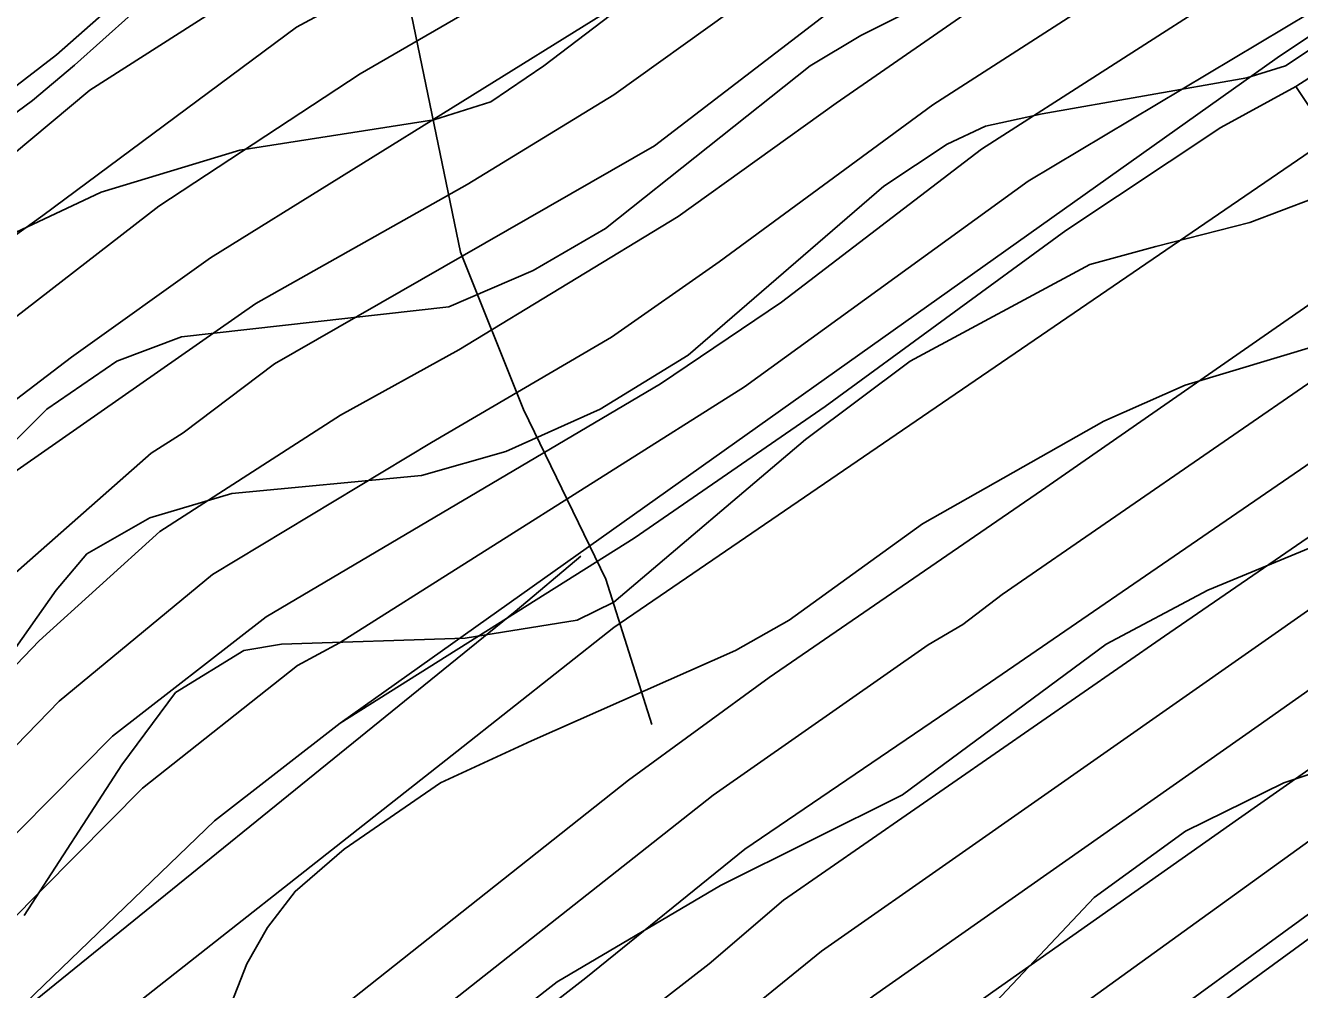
# Model space of a CAD drawing. Extents: x -510989 to -501240, y -1184665 to -1176089.
# Drawn here: x -504423.1 to -504211.6, y -1181160.3 to -1181000.3 of the extents above; entities that cross this region are included whole.
import ezdxf

# ---------------------------------------------------------------- set-up
doc = ezdxf.new("R2010")
doc.units = 0
for name, color, linetype in [('NAVRH_interakcni_prvky', 7, 'Continuous'), ('orna_puda', 7, 'Continuous'), ('ostatni_plocha_x_draha', 7, 'Continuous'), ('ostatni_plocha_x_neplodna_puda', 7, 'Continuous'), ('ostatni_plocha_x_ostatni_komunikace', 7, 'Continuous'), ('STAV_vyrazne_udolnice', 7, 'Continuous'), ('STAV_zaplavove_uzemi', 7, 'Continuous'), ('trvaly_travni_porost', 7, 'Continuous'), ('vrstevnice_01', 7, 'Continuous'), ('vrstevnice_02', 7, 'Continuous')]:
    doc.layers.add(name, color=color, linetype=linetype)

msp = doc.modelspace()

# ---------------------------------------------------------------- linework, layer by layer
at = {"layer": 'NAVRH_interakcni_prvky'}
msp.add_lwpolyline([(-504526.74, -1181247.35), (-504341.78, -1181097.56), (-504330.86, -1181088.36)], dxfattribs=at)
at = {"layer": 'orna_puda'}
for points in [[(-504206.51, -1181018.94), (-504212.17, -1181010.46), (-504210.01, -1181009.08)], [(-504174.08, -1181125.62), (-504298.12, -1181216.14)], [(-504257.9, -1181182.63), (-504192.3, -1181134.85)]]:
    msp.add_lwpolyline(points, dxfattribs=at)
for points in [[(-504212.17, -1181010.46), (-504206.51, -1181018.94), (-504325.38, -1181100.23), (-504351.46, -1181120.76), (-504415.72, -1181171.33), (-504423.02, -1181162.44), (-504391.68, -1181132.29), (-504370.81, -1181116.07), (-504322.04, -1181085.38), (-504290.33, -1181063.53), (-504250.37, -1181034.35), (-504224.66, -1181017.25)], [(-504189, -1181045.17), (-504260.95, -1181094.73), (-504267.49, -1181099.73), (-504273.22, -1181103.09), (-504308.9, -1181128.02), (-504378.11, -1181182.64), (-504395.37, -1181196.13), (-504401.97, -1181188.09), (-504322.99, -1181125.52), (-504299.64, -1181108.5), (-504254.39, -1181077.49), (-504194.99, -1181036.21)], [(-504182.84, -1181054.4), (-504262.9, -1181109.26), (-504303.66, -1181136.97), (-504330.04, -1181158.33), (-504388.85, -1181204.07), (-504395.37, -1181196.13), (-504378.11, -1181182.64), (-504308.9, -1181128.02), (-504273.22, -1181103.09), (-504267.49, -1181099.73), (-504260.95, -1181094.73), (-504189, -1181045.17)], [(-504177.29, -1181062.72), (-504234.01, -1181101.67), (-504297.26, -1181145.44), (-504309.59, -1181156.01), (-504349.84, -1181187.26), (-504381.92, -1181212.52), (-504388.85, -1181204.07), (-504330.04, -1181158.33), (-504303.66, -1181136.97), (-504262.9, -1181109.26), (-504182.84, -1181054.4)], [(-504172, -1181070.65), (-504267.53, -1181137.55), (-504290.94, -1181153.91), (-504309.46, -1181168.94), (-504375.33, -1181220.55), (-504381.92, -1181212.52), (-504349.84, -1181187.26), (-504309.59, -1181156.01), (-504297.26, -1181145.44), (-504234.01, -1181101.67), (-504177.29, -1181062.72)], [(-504166.05, -1181079.57), (-504218.45, -1181116.54), (-504282.32, -1181161.35), (-504312.97, -1181185.37), (-504352.34, -1181215.74), (-504368.79, -1181228.59), (-504375.33, -1181220.55), (-504309.46, -1181168.94), (-504290.94, -1181153.91), (-504267.53, -1181137.55), (-504172, -1181070.65)], [(-504159.98, -1181088.66), (-504221.72, -1181131.97), (-504262.48, -1181160.66), (-504279.84, -1181173.06), (-504345.27, -1181224.04), (-504361.8, -1181237.04), (-504368.79, -1181228.59), (-504352.34, -1181215.74), (-504312.97, -1181185.37), (-504282.32, -1181161.35), (-504218.45, -1181116.54), (-504166.05, -1181079.57)], [(-504154.75, -1181096.5), (-504183.83, -1181117.2), (-504208.06, -1181134.23), (-504256.42, -1181169.11), (-504288.51, -1181192.9), (-504354.85, -1181245.3), (-504361.8, -1181237.04), (-504345.27, -1181224.04), (-504279.84, -1181173.06), (-504262.48, -1181160.66), (-504221.72, -1181131.97), (-504159.98, -1181088.66)], [(-504149.03, -1181105.07), (-504192.3, -1181134.85), (-504257.9, -1181182.63), (-504313.34, -1181223.97), (-504348.75, -1181252.94), (-504354.85, -1181245.3), (-504288.51, -1181192.9), (-504256.42, -1181169.11), (-504208.06, -1181134.23), (-504183.83, -1181117.2), (-504154.75, -1181096.5)]]:
    msp.add_lwpolyline(points, close=True, dxfattribs=at)
at = {"layer": 'ostatni_plocha_x_draha'}
msp.add_lwpolyline([(-504229.21, -1180863.23), (-504280.57, -1180895.07), (-504347.77, -1180945.57), (-504369.14, -1180962.17), (-504417.9, -1181005.18), (-504437.27, -1181020.06)], dxfattribs=at)
at = {"layer": 'ostatni_plocha_x_neplodna_puda'}
msp.add_lwpolyline([(-504035.54, -1180874.36), (-504086.99, -1180915.58), (-504120.74, -1180944.46), (-504125.81, -1180948.29), (-504130.27, -1180951.67), (-504179.53, -1180988.91), (-504202.07, -1181004.41), (-504210.01, -1181009.08), (-504212.17, -1181010.46), (-504224.66, -1181017.25), (-504250.37, -1181034.35), (-504290.33, -1181063.53), (-504322.04, -1181085.38), (-504370.81, -1181116.07), (-504215.27, -1181005.68), (-504181, -1180982.68), (-504108.33, -1180920.79), (-504078.99, -1180894.2), (-504062.82, -1180880.95)], dxfattribs=at)
at = {"layer": 'ostatni_plocha_x_ostatni_komunikace'}
for points in [[(-504549.16, -1181164.96), (-504538.4, -1181155.18), (-504529.84, -1181146.47), (-504523.05, -1181135.3), (-504514.34, -1181122.64), (-504506.01, -1181108.71), (-504504.87, -1181106.29), (-504497.98, -1181091.36), (-504485.94, -1181066.37), (-504482.41, -1181057.29), (-504471.63, -1181046.12), (-504464.53, -1181038.51), (-504437.27, -1181020.06), (-504417.9, -1181005.18), (-504369.14, -1180962.17), (-504347.77, -1180945.57), (-504280.57, -1180895.07), (-504229.21, -1180863.23)], [(-504228.06, -1180864.62), (-504277.9, -1180895.38), (-504284.13, -1180899.51), (-504344.29, -1180945.45), (-504367.87, -1180963.72), (-504367.91, -1180964.79), (-504414.93, -1181006.93), (-504421.92, -1181012.78), (-504433.21, -1181021.04), (-504448.81, -1181031.57), (-504467.58, -1181045.04), (-504482.51, -1181061.25), (-504490.09, -1181078.88), (-504501.98, -1181103.93), (-504509.24, -1181116.91), (-504514.85, -1181125.86), (-504524.54, -1181141.13), (-504521.66, -1181142.49), (-504536.94, -1181159.12), (-504573.87, -1181188.07)]]:
    msp.add_lwpolyline(points, dxfattribs=at)
at = {"layer": 'STAV_vyrazne_udolnice'}
msp.add_lwpolyline([(-504359.67, -1180995.36), (-504350.83, -1181037.94), (-504340.38, -1181064.05), (-504326.72, -1181092.18), (-504319.08, -1181116.28)], dxfattribs=at)
at = {"layer": 'STAV_zaplavove_uzemi'}
for points in [[(-503691.1, -1180709.63), (-503698.14, -1180689.92), (-503726.29, -1180661.77), (-503758.67, -1180635.02), (-503793.87, -1180613.9), (-503848.78, -1180591.37), (-503885.38, -1180575.88), (-503937.22, -1180564.11), (-503952.58, -1180564.11), (-503964.1, -1180580.75), (-503962.82, -1180602.51), (-503964.1, -1180625.54), (-503990.97, -1180635.78), (-504028.09, -1180635.78), (-504080.57, -1180656.26), (-504118.96, -1180675.46), (-504153.52, -1180702.34), (-504177.84, -1180745.85), (-504193.2, -1180768.89), (-504226.47, -1180789.37), (-504318.63, -1180820.09), (-504383.9, -1180844.41), (-504463.25, -1180867.44), (-504524.69, -1180885.36), (-504582.26, -1180902.78), (-504631.98, -1180942.98), (-504690.15, -1180991.64), (-504735.64, -1181042.41), (-504756.79, -1181076.26), (-504777.95, -1181112.22)], [(-504594.17, -1181642.09), (-504629.77, -1181535.28), (-504650.39, -1181443.46), (-504674.75, -1181355.39), (-504706.6, -1181265.44), (-504719.72, -1181182.99), (-504747.83, -1181113.66), (-504727.29, -1181064.42), (-504683.65, -1181020.77), (-504624.52, -1180967.28), (-504575.24, -1180927.85), (-504544.27, -1180915.18), (-504445.72, -1180881.39), (-504404.89, -1180867.31), (-504292.26, -1180829.3), (-504179.63, -1180791.29), (-504099.38, -1180734.98), (-504020.54, -1180698.37), (-503957.18, -1180675.84), (-503893.83, -1180664.58), (-503865.67, -1180678.66), (-503817.8, -1180689.92), (-503788.24, -1180689.92), (-503764.3, -1180695.55), (-503736.15, -1180687.11), (-503717.85, -1180698.37), (-503716.44, -1180708.23)], [(-502250.32, -1184002.61), (-502355.07, -1183875.41), (-502442.37, -1183790.61), (-502477.29, -1183700.82), (-502532.16, -1183578.61), (-502567.08, -1183448.91), (-502626.05, -1183402.34), (-502705.41, -1183380.59), (-502814.2, -1183349.87), (-502882.03, -1183297.39), (-502931.95, -1183237.24), (-503042.02, -1183107.97), (-503139.64, -1183018.94), (-503222.14, -1182957.59), (-503308.56, -1182839.96), (-503316.24, -1182784.92), (-503330.32, -1182756.77), (-503348.24, -1182719.65), (-503334.16, -1182651.82), (-503323.92, -1182595.5), (-503313.68, -1182526.39), (-503294.1, -1182480.5), (-503251.86, -1182396.03), (-503229.34, -1182314.37), (-503216.1, -1182227.15), (-503242.43, -1182174.5), (-503271.86, -1182129.59), (-503287.34, -1182081.58), (-503343.88, -1182028.1), (-503361.79, -1182008.91), (-503396.35, -1181952.59), (-503442.43, -1181933.39), (-503497.46, -1181888.6), (-503525.62, -1181860.44), (-503528.18, -1181837.4), (-503548.66, -1181767.01), (-503558.9, -1181729.89), (-503576.82, -1181682.53), (-503578.1, -1181621.1), (-503567.86, -1181572.46), (-503552.5, -1181536.63), (-503538.04, -1181458.36), (-503518.33, -1181411.9), (-503509.88, -1181341.51), (-503497.21, -1181207.63), (-503499.77, -1181097.56), (-503498.02, -1181031.35), (-503510.82, -1180970.85), (-503549.22, -1180952.23), (-503571.32, -1180940.6), (-503605.07, -1180937.11), (-503651.61, -1180939.44), (-503671.39, -1180917.33), (-503679.53, -1180892.89), (-503713.27, -1180871.95), (-503727.24, -1180859.15), (-503734.22, -1180833.55), (-503728.4, -1180799.81), (-503741.2, -1180770.72), (-503722.82, -1180725.17), (-503721.54, -1180703.41), (-503731.78, -1180697.01), (-503767.61, -1180699.57), (-503790.65, -1180697.01), (-503817.53, -1180697.01), (-503861.04, -1180686.77), (-503889.2, -1180675.25), (-503900.72, -1180668.85), (-503953.2, -1180679.09), (-503997.99, -1180697.01), (-504063.27, -1180722.61), (-504109.34, -1180749.49), (-504142.62, -1180776.36), (-504177.18, -1180796.84), (-504211.73, -1180817.32), (-504414.98, -1180961.5), (-504472.7, -1180998.11), (-504544.51, -1181068.5), (-504600.82, -1181143.12), (-504621.94, -1181196.62), (-504641.65, -1181267.01), (-504660.25, -1181350.62), (-504634.7, -1181398.32), (-504617.66, -1181447.72), (-504600.62, -1181492.01), (-504587, -1181548.23), (-504592.11, -1181628.29), (-504569.96, -1181682.81), (-504568.26, -1181664.07), (-504554.63, -1181621.48), (-504547.82, -1181597.63)], [(-504826.46, -1182247.73), (-504827.62, -1182204.68), (-504817.15, -1182165.12), (-504791.55, -1182113.93), (-504727.56, -1182034.81), (-504708.94, -1182017.35), (-504669.38, -1181991.76), (-504649.6, -1181961.5), (-504628.66, -1181917.29), (-504601.9, -1181867.26), (-504597.24, -1181809.08), (-504585.16, -1181766.79), (-504596.8, -1181741.4), (-504604.2, -1181726.59), (-504633.82, -1181658.9), (-504646.51, -1181600.72), (-504660.26, -1181556.29), (-504751.04, -1181459.08), (-504798.4, -1181384.84), (-504826.55, -1181347.73), (-504862.39, -1181315.73), (-504866.23, -1181265.81), (-504862.39, -1181205.66), (-504853.43, -1181164.7), (-504793.92, -1181116.47), (-504755.84, -1181064.64), (-504725.17, -1181018.1), (-504649.01, -1180947.23), (-504594, -1180900.69), (-504545.35, -1180879.53), (-504377.38, -1180832.83), (-504317.01, -1180808.36), (-504368.93, -1180802.59), (-504426.63, -1180826.63), (-504542.02, -1180859.32)]]:
    msp.add_spline(points, degree=3, dxfattribs=at)
at = {"layer": 'trvaly_travni_porost'}
for points in [[(-504447.93, -1181040.67), (-504412.4, -1181011.03), (-504383.35, -1180992.46), (-504317.95, -1180952.62), (-504267.38, -1180921.58), (-504249.37, -1180910.07), (-504242.61, -1180905.75), (-504241.98, -1180905.35), (-504236.98, -1180902.15), (-504152.15, -1180843.13)], [(-504573.87, -1181188.07), (-504536.94, -1181159.12), (-504521.66, -1181142.49), (-504514.87, -1181135.39), (-504510.68, -1181130.94), (-504460.74, -1181074.39), (-504436.22, -1181056.93), (-504433.45, -1181062.4), (-504426.31, -1181058.78), (-504429.62, -1181052.24), (-504424.98, -1181048.93), (-504400.92, -1181030.28), (-504367.54, -1181008.35), (-504336.51, -1180990.37), (-504249.1, -1180935.08), (-504233.44, -1180925.55), (-504166.07, -1180876.01)], [(-504179.15, -1180875.13), (-504225.24, -1180905.81), (-504263.58, -1180931.33), (-504348.52, -1180984.65), (-504378.09, -1181000.62), (-504420.19, -1181031.83), (-504443.31, -1181048.42)], [(-504443.31, -1181048.42), (-504420.19, -1181031.83), (-504378.09, -1181000.62), (-504348.52, -1180984.65), (-504263.58, -1180931.33), (-504225.24, -1180905.81), (-504179.15, -1180875.13)], [(-504166.07, -1180876.01), (-504233.44, -1180925.55), (-504249.1, -1180935.08), (-504336.51, -1180990.37), (-504367.54, -1181008.35), (-504400.92, -1181030.28), (-504424.98, -1181048.93)], [(-504155.36, -1180880.21), (-504201.89, -1180913.93), (-504219.97, -1180927.65), (-504246.12, -1180946.46), (-504247.41, -1180944.93), (-504299.26, -1180980.16), (-504327.13, -1180998.37), (-504392.38, -1181038.85), (-504415.43, -1181055.37), (-504435.85, -1181070.87), (-504449.89, -1181081.28), (-504474.95, -1181108.67), (-504496.82, -1181131.03), (-504528.81, -1181164.62)], [(-504528.81, -1181164.62), (-504496.82, -1181131.03), (-504474.95, -1181108.67), (-504449.89, -1181081.28), (-504435.85, -1181070.87), (-504415.43, -1181055.37), (-504392.38, -1181038.85), (-504327.13, -1180998.37), (-504299.26, -1180980.16), (-504247.41, -1180944.93), (-504246.12, -1180946.46), (-504219.97, -1180927.65), (-504201.89, -1180913.93), (-504155.36, -1180880.21)], [(-504062.82, -1180880.95), (-504078.99, -1180894.2), (-504104.63, -1180915.8), (-504133.69, -1180940.65), (-504180.33, -1180976.71), (-504209.73, -1180998.17), (-504256.61, -1181026.15), (-504303.71, -1181060.3), (-504370.97, -1181102.77), (-504377.93, -1181106.53), (-504403.66, -1181126.85), (-504448.06, -1181171.68)], [(-504146.77, -1180885.62), (-504181.8, -1180912.75), (-504226.87, -1180947.42), (-504239.55, -1180954.85), (-504241.32, -1180952.83), (-504306.08, -1180998.02), (-504325.39, -1181011.85), (-504349.77, -1181026.71), (-504384.85, -1181046.46), (-504446.15, -1181089.21), (-504471.78, -1181118.94), (-504492.53, -1181138.89), (-504515.34, -1181164.27)], [(-504515.34, -1181164.27), (-504492.53, -1181138.89), (-504471.78, -1181118.94), (-504446.15, -1181089.21), (-504384.85, -1181046.46), (-504349.77, -1181026.71), (-504325.39, -1181011.85), (-504306.08, -1180998.02), (-504241.32, -1180952.83), (-504239.55, -1180954.85), (-504226.87, -1180947.42), (-504181.8, -1180912.75), (-504146.77, -1180885.62)], [(-504132.7, -1180886.07), (-504162.2, -1180909.35), (-504208.32, -1180945.96), (-504221.24, -1180956.37), (-504233.11, -1180963.64), (-504234.32, -1180962.02), (-504286.66, -1180995.73), (-504318.65, -1181020.3), (-504381.72, -1181056.44), (-504396.9, -1181067.91), (-504402.18, -1181071.26), (-504429.44, -1181095.21), (-504459.3, -1181128.8), (-504498.64, -1181167.33)], [(-504498.64, -1181167.33), (-504459.3, -1181128.8), (-504429.44, -1181095.21), (-504402.18, -1181071.26), (-504396.9, -1181067.91), (-504381.72, -1181056.44), (-504318.65, -1181020.3), (-504286.66, -1180995.73), (-504234.32, -1180962.02), (-504233.11, -1180963.64), (-504221.24, -1180956.37), (-504208.32, -1180945.96), (-504162.2, -1180909.35), (-504132.7, -1180886.07)], [(-504118.6, -1180887.88), (-504150, -1180911.7), (-504181.44, -1180939.02), (-504210.07, -1180960.88), (-504237.88, -1180978.13), (-504288.48, -1181013.23), (-504314.75, -1181032), (-504351.15, -1181054.13), (-504370.8, -1181064.99), (-504400.75, -1181084.29), (-504420.82, -1181102.4), (-504454.7, -1181137.74), (-504495.6, -1181177.92)], [(-504495.6, -1181177.92), (-504454.7, -1181137.74), (-504420.82, -1181102.4), (-504400.75, -1181084.29), (-504370.8, -1181064.99), (-504351.15, -1181054.13), (-504314.75, -1181032), (-504288.48, -1181013.23), (-504237.88, -1180978.13), (-504210.07, -1180960.88), (-504181.44, -1180939.02), (-504150, -1180911.7), (-504118.6, -1180887.88)], [(-504108.15, -1180891.53), (-504139.7, -1180917.37), (-504161.39, -1180936.27), (-504191.9, -1180959.2), (-504210.71, -1180972.98), (-504246.88, -1180997.05), (-504272.45, -1181013.5), (-504307.94, -1181039.54), (-504325.77, -1181052.01), (-504355.69, -1181069.54), (-504392.02, -1181091.4), (-504417.49, -1181112.42), (-504458.63, -1181154.82), (-504510.84, -1181206.27)], [(-504510.84, -1181206.27), (-504458.63, -1181154.82), (-504417.49, -1181112.42), (-504392.02, -1181091.4), (-504355.69, -1181069.54), (-504325.77, -1181052.01), (-504307.94, -1181039.54), (-504272.45, -1181013.5), (-504246.88, -1180997.05), (-504210.71, -1180972.98), (-504191.9, -1180959.2), (-504161.39, -1180936.27), (-504139.7, -1180917.37), (-504108.15, -1180891.53)], [(-504092.51, -1180891.45), (-504121.12, -1180916.03), (-504143.01, -1180935.34), (-504181.4, -1180965.03), (-504196.06, -1180976.43), (-504221.56, -1180993.36), (-504264.36, -1181020.86), (-504297.57, -1181046.25), (-504317.63, -1181059.77), (-504383.12, -1181098.46), (-504408.62, -1181118.26), (-504434.29, -1181144.13), (-504459.96, -1181169.1)], [(-504459.96, -1181169.1), (-504434.29, -1181144.13), (-504408.62, -1181118.26), (-504383.12, -1181098.46), (-504317.63, -1181059.77), (-504297.57, -1181046.25), (-504264.36, -1181020.86), (-504221.56, -1180993.36), (-504196.06, -1180976.43), (-504181.4, -1180965.03), (-504143.01, -1180935.34), (-504121.12, -1180916.03), (-504092.51, -1180891.45)], [(-504448.06, -1181171.68), (-504403.66, -1181126.85), (-504377.93, -1181106.53), (-504370.97, -1181102.77), (-504303.71, -1181060.3), (-504256.61, -1181026.15), (-504209.73, -1180998.17), (-504180.33, -1180976.71), (-504133.69, -1180940.65), (-504104.63, -1180915.8), (-504078.99, -1180894.2), (-504108.33, -1180920.79), (-504181, -1180982.68), (-504215.27, -1181005.68), (-504370.81, -1181116.07), (-504391.68, -1181132.29), (-504423.02, -1181162.44)]]:
    msp.add_lwpolyline(points, dxfattribs=at)
for points in [[(-504256.48, -1180897.31), (-504249.37, -1180910.07), (-504267.38, -1180921.58), (-504317.95, -1180952.62), (-504383.35, -1180992.46), (-504412.4, -1181011.03), (-504447.93, -1181040.67), (-504472.71, -1181059.72), (-504490.09, -1181078.88), (-504482.51, -1181061.25), (-504467.58, -1181045.04), (-504448.81, -1181031.57), (-504433.21, -1181021.04), (-504421.92, -1181012.78), (-504414.93, -1181006.93), (-504367.91, -1180964.79), (-504357.82, -1180960.33), (-504344.95, -1180953.72), (-504312.37, -1180933.83)], [(-504200.75, -1181027.58), (-504194.99, -1181036.21), (-504254.39, -1181077.49), (-504299.64, -1181108.5), (-504322.99, -1181125.52), (-504401.97, -1181188.09), (-504408.84, -1181179.72), (-504415.72, -1181171.33), (-504351.46, -1181120.76), (-504325.38, -1181100.23), (-504206.51, -1181018.94)], [(-504072.81, -1181068.48), (-504068.33, -1181077.58), (-504126.2, -1181118.25), (-504151.35, -1181134.97), (-504208.42, -1181175.58), (-504292.95, -1181236.81), (-504313.89, -1181255.39), (-504312.21, -1181240.85), (-504310.51, -1181225.78), (-504298.12, -1181216.14), (-504174.08, -1181125.62), (-504146.68, -1181106.98), (-504106.2, -1181080.18), (-504077.57, -1181058.81)]]:
    msp.add_lwpolyline(points, close=True, dxfattribs=at)
at = {"layer": 'vrstevnice_01'}
for points in [[(-504530.59, -1181207), (-504474.91, -1181146), (-504459.31, -1181123), (-504434.41, -1181082), (-504427.59, -1181072), (-504419.5, -1181064), (-504407.91, -1181056), (-504397.19, -1181052), (-504352.81, -1181047), (-504338.81, -1181041), (-504326.81, -1181034), (-504292.81, -1181007), (-504284.41, -1181002), (-504266.59, -1180993), (-504236.91, -1180986), (-504225.59, -1180981), (-504207.91, -1180965), (-504191.09, -1180936), (-504180.5, -1180923), (-504167.81, -1180914), (-504145.31, -1180905), (-504132.5, -1180896), (-504119.5, -1180881)], [(-504068.09, -1181004), (-504077.41, -1181008), (-504103.19, -1181018), (-504114.81, -1181027), (-504130.5, -1181045), (-504149.91, -1181063), (-504169.59, -1181074), (-504180.91, -1181079), (-504205, -1181085), (-504226.81, -1181094), (-504243.69, -1181103), (-504277.5, -1181128), (-504307.69, -1181143), (-504334.81, -1181159), (-504343.81, -1181166)], [(-504423.31, -1181148), (-504407.09, -1181123), (-504398.19, -1181111), (-504386.81, -1181104), (-504380.59, -1181103), (-504350.09, -1181102), (-504331.5, -1181099), (-504325.41, -1181096), (-504293.59, -1181069), (-504276.19, -1181056), (-504246.41, -1181040), (-504235.41, -1181037), (-504219.81, -1181033), (-504209.31, -1181029)]]:
    msp.add_lwpolyline(points, dxfattribs=at)
at = {"layer": 'vrstevnice_02'}
for points in [[(-504536.31, -1181164), (-504507.59, -1181135), (-504483.09, -1181104), (-504456.09, -1181064), (-504441.59, -1181048), (-504427.59, -1181036), (-504410.5, -1181028), (-504387.5, -1181021), (-504355.31, -1181016), (-504345.81, -1181013), (-504337, -1181007), (-504314.69, -1180990), (-504303.09, -1180982), (-504254.59, -1180961), (-504242.31, -1180954), (-504236.81, -1180949), (-504232.19, -1180944), (-504218.59, -1180922), (-504210.59, -1180912), (-504196.5, -1180901), (-504172.81, -1180890)], [(-504400.81, -1181193), (-504386.31, -1181156), (-504382.91, -1181150), (-504378.31, -1181144), (-504370.19, -1181137), (-504354.19, -1181126), (-504339.09, -1181119), (-504305.19, -1181104), (-504296.31, -1181099), (-504274.19, -1181083), (-504244.09, -1181066), (-504230.59, -1181060), (-504200.59, -1181051), (-504186.91, -1181043), (-504173.09, -1181032), (-504148.41, -1181006), (-504135.69, -1180995), (-504120.59, -1180987), (-504091, -1180972), (-504075.81, -1180961), (-504047, -1180930)], [(-504207.81, -1181003), (-504213.91, -1181007), (-504220.31, -1181009), (-504254.31, -1181015), (-504263.69, -1181017), (-504270.09, -1181020), (-504280.59, -1181027), (-504313.09, -1181055), (-504327.69, -1181064), (-504343.31, -1181071), (-504357.31, -1181075), (-504388.81, -1181078), (-504402.41, -1181082), (-504412.91, -1181088), (-504418, -1181094), (-504433.5, -1181116)], [(-504368.48, -1181427.62), (-504367.59, -1181426), (-504364.41, -1181386), (-504365.31, -1181337), (-504362.19, -1181322), (-504352.81, -1181292), (-504327.41, -1181244), (-504319.19, -1181212), (-504312.91, -1181200), (-504297.59, -1181186), (-504268.31, -1181169), (-504245.69, -1181145), (-504230.5, -1181134), (-504214.19, -1181126), (-504184.31, -1181116), (-504126.5, -1181105), (-504111.81, -1181100), (-504094.31, -1181092), (-504061.09, -1181064)]]:
    msp.add_lwpolyline(points, dxfattribs=at)

doc.saveas('drawing.dxf')
